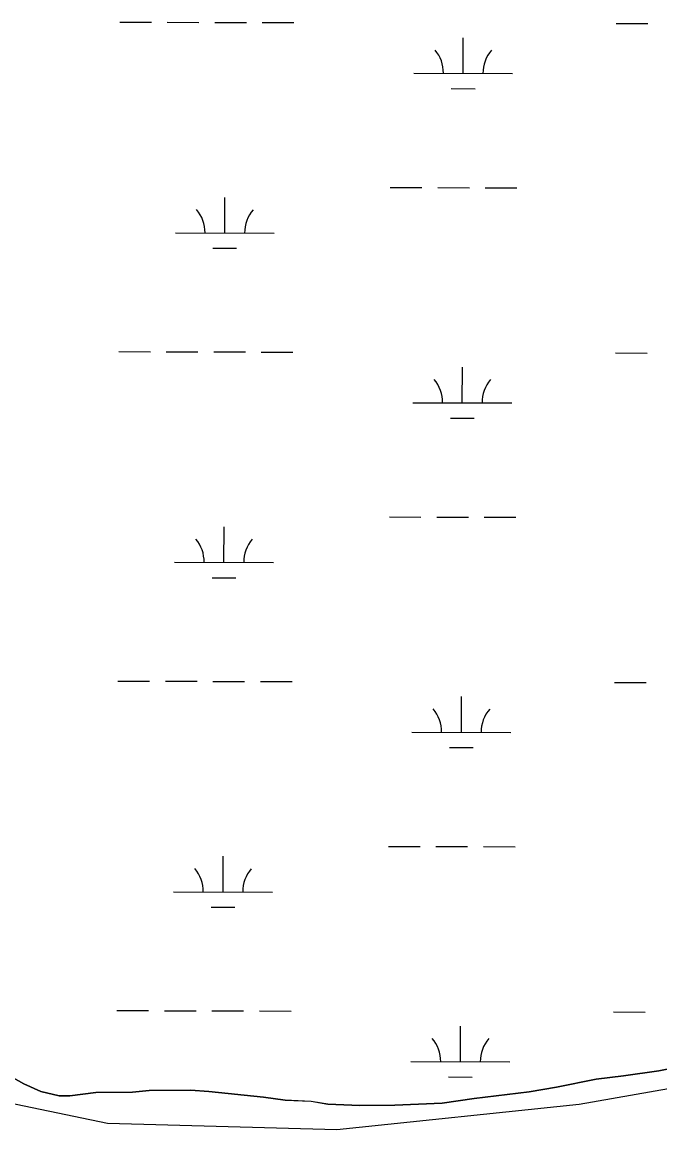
# Model space of a CAD drawing. Extents: x 3161615 to 3199515, y 867541 to 892976.
# Drawn here: x 3171600 to 3172245, y 887007 to 888125 of the extents above; entities that cross this region are included whole.
import ezdxf

# ---------------------------------------------------------------- set-up
doc = ezdxf.new("R2010")
doc.units = 0
for name, color, linetype in [('V-SITE-VEGE', 7, 'Continuous'), ('V-TOPO-SHOR', 7, 'Continuous'), ('V-WETL-SWMP', 7, 'Continuous')]:
    doc.layers.add(name, color=color, linetype=linetype)

msp = doc.modelspace()

# ---------------------------------------------------------------- linework, layer by layer
at = {"layer": 'V-SITE-VEGE'}
for p, q in [((3171580.11, 887065.3409999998), (3171601.8040000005, 887053.1799999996)), ((3172207.947, 887061.2799999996), (3172243.383, 887066.2009999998)), ((3172243.383, 887066.2009999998), (3172258.784, 887069.4149999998)), ((3171601.8040000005, 887053.1799999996), (3171618.835, 887045.6089999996)), ((3172140.17, 887049.9239999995), (3172180.2090000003, 887057.9639999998)), ((3172180.2090000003, 887057.9639999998), (3172207.947, 887061.2799999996)), ((3171618.835, 887045.6089999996), (3171637.384, 887041.1339999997)), ((3171648.179, 887041.2239999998), (3171674.375, 887044.5249999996)), ((3171674.375, 887044.5249999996), (3171711.3950000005, 887044.8329999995)), ((3171711.3950000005, 887044.8329999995), (3171728.346, 887046.5159999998)), ((3171728.346, 887046.5159999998), (3171769.992, 887046.8579999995)), ((3171769.992, 887046.8579999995), (3171788.514, 887045.4689999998)), ((3171788.514, 887045.4689999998), (3171844.093, 887039.7599999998)), ((3172056.97, 887038.4369999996), (3172112.4440000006, 887045.0659999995)), ((3172112.4440000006, 887045.0659999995), (3172140.17, 887049.9239999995)), ((3171637.384, 887041.1339999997), (3171648.179, 887041.2239999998)), ((3171844.093, 887039.7599999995), (3171865.7120000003, 887036.8519999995)), ((3171865.7120000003, 887036.8519999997), (3171891.944, 887035.5289999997)), ((3171891.944, 887035.5289999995), (3171908.937, 887032.5829999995)), ((3171908.937, 887032.5829999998), (3171941.34, 887031.3099999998)), ((3171941.34, 887031.3099999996), (3171976.816, 887031.6019999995)), ((3171976.816, 887031.6019999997), (3172024.6180000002, 887033.5439999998)), ((3172024.6180000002, 887033.5439999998), (3172056.97, 887038.4369999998))]:
    msp.add_line(p, q, dxfattribs=at)
at = {"layer": 'V-TOPO-SHOR'}
msp.add_lwpolyline([(3172420.4121868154, 887077.562577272), (3172162.8672323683, 887032.4921783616), (3171918.199523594, 887006.7376529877), (3171686.4090589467, 887013.1762491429), (3171499.6889584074, 887051.8079706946), (3171370.916478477, 887051.8079552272), (3171209.950875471, 887077.5624318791), (3171081.1783916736, 887109.7555363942), (3171055.42388718, 887180.5803972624), (3171048.985256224, 887238.5280124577), (3171094.0556180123, 887290.0370098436), (3171145.564606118, 887322.2301360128), (3171222.828094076, 887322.2301452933), (3171293.6529626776, 887283.5984098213), (3171377.3550792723, 887244.966675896), (3171422.425446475, 887251.405305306), (3171435.302693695, 887257.8439308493), (3171422.4254379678, 887322.2301692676), (3171209.950835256, 887412.3708796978), (3171010.353484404, 887470.3184716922), (3170849.38787753, 887528.2660683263)], dxfattribs=at)
at = {"layer": 'V-WETL-SWMP'}
for p, q in [((3171698.594115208, 888125.2290023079), (3171730.593991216, 888125.1405769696)), ((3171746.59392922, 888125.0963643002), (3171778.5938052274, 888125.0079389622)), ((3171794.593743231, 888124.9637262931), (3171826.5936192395, 888124.8753009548)), ((3171842.5935572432, 888124.8310882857), (3171874.5934332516, 888124.7426629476)), ((3172200.500170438, 888123.8420840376), (3172232.500046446, 888123.7536586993)), ((3172045.7685656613, 888073.5274713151), (3172045.8680362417, 888109.5273262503)), ((3171995.768759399, 888073.665635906), (3172095.768371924, 888073.3893067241)), ((3172033.7259751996, 888058.1296929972), (3172057.725882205, 888058.0633739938)), ((3171804.8502611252, 887912.3306178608), (3171804.949731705, 887948.3304727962)), ((3171972.041903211, 887958.298784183), (3172004.0417792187, 887958.2103588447)), ((3172020.0417172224, 887958.1661461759), (3172052.0415932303, 887958.0777208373)), ((3172068.0415312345, 887958.0335081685), (3172100.041407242, 887957.9450828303)), ((3171754.8504548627, 887912.4687824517), (3171854.8500673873, 887912.1924532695)), ((3171792.807670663, 887896.9328395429), (3171816.8075776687, 887896.8665205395)), ((3171697.6749103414, 887792.5553428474), (3171729.674786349, 887792.4669175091)), ((3171745.674724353, 887792.4227048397), (3171777.674600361, 887792.3342795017)), ((3171793.6745383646, 887792.2900668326), (3171825.6744143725, 887792.2016414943)), ((3171841.6743523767, 887792.1574288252), (3171873.6742283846, 887792.0690034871)), ((3172199.5809655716, 887791.168424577), (3172231.580841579, 887791.0799992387)), ((3172044.8493607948, 887740.8538118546), (3172044.9488313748, 887776.8536667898)), ((3171994.849554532, 887740.9919764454), (3172094.8491670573, 887740.7156472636)), ((3172032.806770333, 887725.4560335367), (3172056.8066773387, 887725.3897145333)), ((3171971.122698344, 887625.6251247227), (3172003.1225743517, 887625.5366993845)), ((3172019.122512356, 887625.4924867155), (3172051.1223883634, 887625.404061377)), ((3172067.1223263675, 887625.3598487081), (3172099.1222023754, 887625.2714233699)), ((3171803.9310562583, 887579.6569584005), (3171804.0305268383, 887615.656813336)), ((3171753.931249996, 887579.7951229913), (3171853.9308625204, 887579.5187938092)), ((3171791.8884657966, 887564.2591800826), (3171815.8883728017, 887564.1928610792)), ((3171696.7557054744, 887459.8816833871), (3171728.755581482, 887459.7932580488)), ((3171744.755519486, 887459.7490453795), (3171776.755395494, 887459.6606200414)), ((3171792.755333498, 887459.6164073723), (3171824.755209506, 887459.527982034)), ((3171840.7551475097, 887459.4837693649), (3171872.7550235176, 887459.3953440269)), ((3172198.6617607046, 887458.4947651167), (3172230.661636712, 887458.4063397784)), ((3172043.930155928, 887408.1801523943), (3172044.029626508, 887444.1800073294)), ((3171993.9303496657, 887408.3183169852), (3172093.9299621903, 887408.0419878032)), ((3172031.887565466, 887392.7823740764), (3172055.8874724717, 887392.7160550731)), ((3171970.203493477, 887292.9514652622), (3172002.2033694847, 887292.863039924)), ((3172018.203307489, 887292.818827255), (3172050.2031834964, 887292.7304019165)), ((3172066.2031215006, 887292.6861892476), (3172098.2029975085, 887292.5977639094)), ((3171803.0118513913, 887246.98329894), (3171803.1113219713, 887282.9831538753)), ((3171753.012045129, 887247.1214635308), (3171853.011657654, 887246.8451343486)), ((3171790.9692609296, 887231.5855206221), (3171814.9691679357, 887231.5192016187)), ((3171695.8365006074, 887127.2080239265), (3171727.836376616, 887127.1195985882)), ((3171743.836314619, 887127.0753859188), (3171775.836190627, 887126.9869605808)), ((3171791.836128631, 887126.9427479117), (3171823.836004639, 887126.8543225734)), ((3171839.835942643, 887126.8101099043), (3171871.8358186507, 887126.7216845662)), ((3172197.7425558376, 887125.8211056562), (3172229.7424318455, 887125.732680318)), ((3172043.0109510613, 887075.5064929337), (3172043.110421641, 887111.5063478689)), ((3171993.0111447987, 887075.6446575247), (3172093.0107573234, 887075.3683283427)), ((3171601.8061499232, 887053.1802877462), (3171580.1101497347, 887065.3412873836)), ((3172243.384073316, 887066.2021407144), (3172207.947078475, 887061.2811506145)), ((3172258.783070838, 887069.414135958), (3172243.384073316, 887066.2021407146)), ((3171618.8361496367, 887045.6082871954), (3171601.8061499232, 887053.1802877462)), ((3172030.968360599, 887060.1087146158), (3172054.9682676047, 887060.0423956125)), ((3172180.2090823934, 887057.967158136), (3172140.171088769, 887049.923170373)), ((3172207.947078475, 887061.2811506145), (3172180.2090823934, 887057.967158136)), ((3171637.384148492, 887041.1342849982), (3171618.8361496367, 887045.6082871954)), ((3171674.3761434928, 887044.525275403), (3171648.180147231, 887041.2242825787)), ((3171711.39413917, 887044.8322671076), (3171674.3761434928, 887044.525275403)), ((3171728.347136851, 887046.5152626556), (3171711.39413917, 887044.8322671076)), ((3171769.9921319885, 887046.8592533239), (3171728.347136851, 887046.5152626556)), ((3171788.5141301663, 887045.4702498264), (3171769.9921319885, 887046.8592533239)), ((3171844.092125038, 887039.7602399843), (3171788.5141301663, 887045.4702498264)), ((3172112.4450930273, 887045.066178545), (3172056.9701008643, 887038.437193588)), ((3172140.171088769, 887049.923170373), (3172112.4450930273, 887045.066178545)), ((3171648.180147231, 887041.2242825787), (3171637.384148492, 887041.1342849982)), ((3171865.7111231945, 887036.854236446), (3171844.092125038, 887039.7602399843)), ((3171891.9451204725, 887035.5282312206), (3171865.7111231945, 887036.8542364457)), ((3171908.9371191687, 887032.584228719), (3171891.9451204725, 887035.5282312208)), ((3171941.3401157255, 887031.3102221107), (3171908.9371191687, 887032.584228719)), ((3171976.816111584, 887031.6032141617), (3171941.3401157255, 887031.3102221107)), ((3172024.618105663, 887033.541202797), (3171976.816111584, 887031.6032141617)), ((3172056.9701008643, 887038.437193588), (3172024.618105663, 887033.541202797))]:
    msp.add_line(p, q, dxfattribs=at)
for centre, radius, start, end in [((3171990.5271555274, 888074.1549249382), 35.24628790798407, 359.0698548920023, 40.61351322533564), ((3172101.012599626, 888073.8496202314), 35.24628790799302, 139.069851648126, 180.61350998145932), ((3171749.6088509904, 887912.9580714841), 35.24628790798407, 359.0698548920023, 40.61351322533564), ((3171860.0942950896, 887912.6527667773), 35.24628790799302, 139.069851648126, 180.61350998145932), ((3171989.6079506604, 887741.4812654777), 35.24628790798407, 359.0698548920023, 40.61351322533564), ((3172100.093394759, 887741.1759607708), 35.24628790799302, 139.069851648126, 180.61350998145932), ((3171748.6896461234, 887580.2844120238), 35.24628790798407, 359.0698548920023, 40.61351322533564), ((3171859.175090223, 887579.9791073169), 35.24628790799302, 139.069851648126, 180.61350998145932), ((3171988.6887457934, 887408.8076060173), 35.24628790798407, 359.0698548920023, 40.61351322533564), ((3172099.174189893, 887408.5023013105), 35.24628790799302, 139.069851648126, 180.61350998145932), ((3171747.7704412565, 887247.6107525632), 35.24628790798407, 359.0698548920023, 40.61351322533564), ((3171858.255885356, 887247.3054478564), 35.24628790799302, 139.069851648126, 180.61350998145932), ((3171987.7695409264, 887076.1339465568), 35.24628790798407, 359.0698548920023, 40.61351322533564), ((3172098.254985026, 887075.82864185), 35.24628790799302, 139.069851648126, 180.61350998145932)]:
    msp.add_arc(centre, radius, start, end, dxfattribs=at)

doc.saveas('drawing.dxf')
